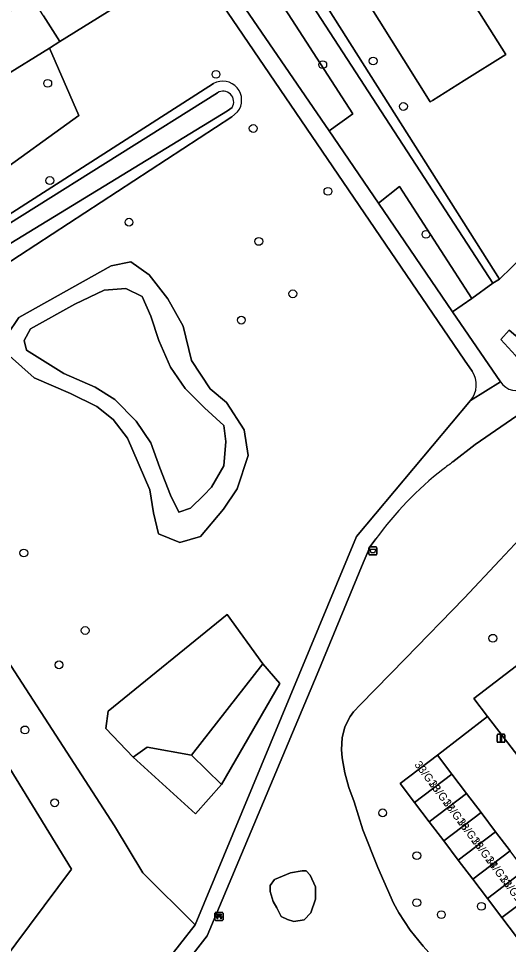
# Model space of a CAD drawing. Extents: x 159352 to 160617, y 385888 to 387323.
# Drawn here: x 159767.7 to 159828.8, y 386956.8 to 387072.4 of the extents above; entities that cross this region are included whole.
import ezdxf

# ---------------------------------------------------------------- set-up
doc = ezdxf.new("R2010")
doc.units = 0
for name, color, linetype in [('IMGEO_Afvalbak', 7, 'Continuous'), ('IMGEO_Bank', 7, 'Continuous'), ('IMGEO_Boom', 7, 'Continuous'), ('IMGEO_Erf', 7, 'Continuous'), ('IMGEO_Grasland_overig', 7, 'Continuous'), ('IMGEO_Groenvoorziening', 7, 'Continuous'), ('IMGEO_Lichtmast', 7, 'Continuous'), ('IMGEO_Pand', 7, 'Continuous'), ('IMGEO_Pand_nummerreeks', 7, 'Continuous'), ('IMGEO_Rijbaan_lokaal_open', 7, 'Continuous'), ('IMGEO_Voetpad_halfverhard', 7, 'Continuous')]:
    doc.layers.add(name, color=color, linetype=linetype)

msp = doc.modelspace()

# ---------------------------------------------------------------- linework, layer by layer
at = {"layer": 'IMGEO_Afvalbak'}
for p, q in [((159811.42, 387005.52), (159811.42, 387006.32)), ((159811.42, 387006.32), (159811.42, 387005.52)), ((159811.52, 387006.42), (159812.31, 387006.42)), ((159812.31, 387006.42), (159811.52, 387006.42)), ((159812.41, 387006.32), (159812.41, 387005.52)), ((159812.41, 387005.52), (159812.41, 387006.32)), ((159812.31, 387005.42), (159811.52, 387005.42)), ((159811.52, 387005.42), (159812.31, 387005.42))]:
    msp.add_line(p, q, dxfattribs=at)
msp.add_lwpolyline([(159811.56, 387006.13), (159812.27, 387006.13), (159812.12, 387005.66), (159811.71, 387005.66), (159811.56, 387006.13)], dxfattribs=at)
for centre, start, end in [((159811.52, 387006.32), 90, 180), ((159811.52, 387006.32), 90, 180), ((159811.52, 387005.52), 180, 270), ((159811.52, 387005.52), 180, 270), ((159812.31, 387006.32), 0, 90), ((159812.31, 387006.32), 360, 90), ((159812.31, 387005.52), 270, 0), ((159812.31, 387005.52), 270, 0)]:
    msp.add_arc(centre, 0.1, start, end, dxfattribs=at)
at = {"layer": 'IMGEO_Bank'}
for p, q in [((159792.2, 386959.84), (159792.2, 386960.68)), ((159792.2, 386960.68), (159792.2, 386959.84)), ((159792.28, 386960.76), (159793.12, 386960.76)), ((159793.12, 386960.76), (159792.28, 386960.76)), ((159792.51, 386960.27), (159792.51, 386960.38)), ((159792.84, 386960.38), (159792.56, 386960.38)), ((159792.56, 386960.38), (159792.56, 386960.27)), ((159792.85, 386960.27), (159792.85, 386960.38)), ((159792.89, 386960.38), (159792.89, 386960.27)), ((159793.2, 386960.69), (159793.2, 386959.85)), ((159793.2, 386959.85), (159793.2, 386960.69)), ((159793.13, 386959.77), (159792.29, 386959.77)), ((159792.29, 386959.77), (159793.13, 386959.77)), ((159792.9, 386960.16), (159792.51, 386960.16)), ((159792.56, 386960.27), (159792.84, 386960.27))]:
    msp.add_line(p, q, dxfattribs=at)
for points in [[(159792.51, 386960.38), (159792.42, 386960.38), (159792.42, 386960.54), (159792.98, 386960.54), (159792.98, 386960.38), (159792.9, 386960.38)], [(159792.45, 386960.16), (159792.31, 386960.16), (159792.42, 386960.27), (159792.51, 386960.27)], [(159792.5, 386960.16), (159792.5, 386959.95), (159792.46, 386959.95), (159792.46, 386960.16)], [(159792.9, 386960.27), (159792.98, 386960.27), (159793.1, 386960.16), (159792.96, 386960.16)], [(159792.95, 386960.16), (159792.95, 386959.95), (159792.91, 386959.95), (159792.91, 386960.16)]]:
    msp.add_lwpolyline(points, dxfattribs=at)
for centre, radius, start, end in [((159792.28, 386960.69), 0.0779, 92.4484, 184.2845), ((159792.28, 386960.69), 0.0779, 92.4484, 184.2845), ((159792.51, 386960.38), 0.00671, 2.8957, 87.1043), ((159792.56, 386960.38), 0.00671, 92.8957, 177.1043), ((159792.84, 386960.38), 0.00671, 2.8957, 87.1043), ((159792.9, 386960.38), 0.00671, 92.8957, 177.1043), ((159793.12, 386960.69), 0.0779, 2.4484, 94.2845), ((159793.12, 386960.69), 0.0779, 2.4484, 94.2845), ((159792.28, 386959.84), 0.0779, 182.4484, 274.2845), ((159792.28, 386959.84), 0.0779, 182.4484, 274.2845), ((159792.45, 386960.16), 0.00671, 2.8957, 87.1043), ((159792.51, 386960.16), 0.00671, 92.8957, 177.1043), ((159792.51, 386960.27), 0.00671, 272.8957, 357.1043), ((159792.56, 386960.27), 0.00671, 182.8957, 267.1043), ((159792.84, 386960.27), 0.00671, 272.8957, 357.1043), ((159792.9, 386960.27), 0.00671, 182.8957, 267.1043), ((159792.9, 386960.16), 0.00671, 2.8957, 87.1043), ((159792.96, 386960.16), 0.00671, 92.8957, 177.1043), ((159793.12, 386959.84), 0.0779, 272.4484, 4.2845), ((159793.12, 386959.84), 0.0779, 272.4484, 4.2845)]:
    msp.add_arc(centre, radius, start, end, dxfattribs=at)
at = {"layer": 'IMGEO_Boom'}
for centre in [(159805.65, 387066.66), (159811.94, 387067.11), (159792.33, 387065.45), (159771.32, 387064.32), (159815.73, 387061.44), (159796.97, 387058.69), (159771.58, 387052.18), (159806.3, 387050.84), (159781.47, 387046.98), (159797.67, 387044.58), (159818.54, 387045.46), (159801.92, 387038.04), (159795.49, 387034.75), (159768.33, 387005.66), (159775.99, 386995.98), (159826.89, 386995.01), (159772.73, 386991.69), (159768.47, 386983.56), (159772.18, 386974.46), (159813.14, 386973.2), (159817.4, 386967.86), (159817.39, 386961.98), (159825.46, 386961.52), (159820.46, 386960.49)]:
    msp.add_circle(centre, 0.489, dxfattribs=at)
at = {"layer": 'IMGEO_Erf'}
for points in [[(159879.32, 387105.58), (159866.36, 387126.16), (159864.82, 387128.6), (159847.74, 387155.71), (159826.5, 387142.45), (159820.91, 387138.96), (159811.57, 387133.12), (159780.92, 387113.84), (159789.34, 387100.54), (159827.73, 387039.88), (159829.24, 387041.36), (159833.7, 387045.72), (159842.37, 387054.08), (159847.99, 387061.23), (159850.21, 387064.04), (159863.44, 387082.76), (159863.21, 387083.12)], [(159838.21, 387093.04), (159828.99, 387087.26), (159833.3, 387080.38), (159824.24, 387074.71), (159828.5, 387067.91), (159823.32, 387064.67), (159819.34, 387062.17), (159819.08, 387062.01), (159793.39, 387103.03), (159793.23, 387103.27), (159802.47, 387109.05), (159799.55, 387113.71), (159811.09, 387120.94), (159816.87, 387111.72), (159823.79, 387116.06), (159826.45, 387111.82)]]:
    msp.add_lwpolyline(points, close=True, dxfattribs=at)
msp.add_lwpolyline([(159770.79, 387072.77), (159772.84, 387069.55), (159782.56, 387075.64)], dxfattribs=at)
at = {"layer": 'IMGEO_Grasland_overig'}
msp.add_lwpolyline([(159831.89, 387031.22), (159830.38, 387032.32), (159829.74, 387032.79), (159828.91, 387033.49), (159827.89, 387032.33), (159829.72, 387030.31), (159831.27, 387029.13), (159832.81, 387028.45), (159833.49, 387028.36), (159833.99, 387028.5), (159834.67, 387029.17), (159837.26, 387032.88), (159836.69, 387033.25), (159834.51, 387030.29), (159834.03, 387029.64), (159833.39, 387030.11)], close=True, dxfattribs=at)
at = {"layer": 'IMGEO_Groenvoorziening'}
for points in [[(159826.88, 387039.35), (159827.73, 387039.88), (159789.34, 387100.54), (159780.92, 387113.84), (159779.23, 387112.78)], [(159792.11, 387087.34), (159777.93, 387111.96), (159777.85, 387111.9), (159777.77, 387111.83), (159777.7, 387111.75), (159777.63, 387111.66), (159777.57, 387111.57), (159777.52, 387111.48), (159777.48, 387111.38), (159777.45, 387111.28), (159777.43, 387111.17), (159777.41, 387111.07), (159777.41, 387110.96), (159777.42, 387110.85), (159777.43, 387110.74), (159777.43, 387110.72), (159784.25, 387095.24), (159788.72, 387086.98), (159794.03, 387076.58), (159806.44, 387058.39), (159809.4, 387060.52), (159795.1, 387082.7)], [(159779.23, 387112.78), (159778.38, 387112.25), (159777.93, 387111.96), (159792.11, 387087.34), (159795.1, 387082.7), (159809.4, 387060.52), (159806.44, 387058.39), (159812.62, 387049.34), (159815.24, 387051.44), (159824.25, 387037.47), (159826.88, 387039.35)], [(159815.24, 387051.44), (159812.62, 387049.34), (159821.87, 387035.78), (159824.25, 387037.47)], [(159791.75, 387013.9), (159793.29, 387016.55), (159793.56, 387019.57), (159793.3, 387021.58), (159790.91, 387023.8), (159788.48, 387026.19), (159786.66, 387028.88), (159785.17, 387032.2), (159784.17, 387035.23), (159783.12, 387037.69), (159781.08, 387038.69), (159778.36, 387038.48), (159774.72, 387036.76), (159769.17, 387033.64), (159768.37, 387032.19), (159768.67, 387030.99), (159773.31, 387028.07), (159777.26, 387026.37), (159779.71, 387024.85), (159782.36, 387022.11), (159784.2, 387019.43), (159785.33, 387016.29), (159786.66, 387012.89), (159787.7, 387010.74), (159789.15, 387011.28), (159790.8, 387012.87)], [(159791.75, 387013.9), (159790.8, 387012.87), (159789.15, 387011.28), (159787.7, 387010.74), (159786.66, 387012.89), (159785.33, 387016.29), (159784.2, 387019.43), (159782.36, 387022.11), (159779.71, 387024.85), (159777.26, 387026.37), (159773.31, 387028.07), (159768.67, 387030.99), (159768.37, 387032.19), (159769.17, 387033.64), (159774.72, 387036.76), (159778.36, 387038.48), (159781.08, 387038.69), (159783.12, 387037.69), (159784.17, 387035.23), (159785.17, 387032.2), (159786.66, 387028.88), (159788.48, 387026.19), (159790.91, 387023.8), (159793.3, 387021.58), (159793.56, 387019.57), (159793.29, 387016.55)], [(159836.53, 387034.37), (159837.17, 387033.9), (159836.69, 387033.25), (159837.26, 387032.88), (159834.67, 387029.17), (159833.99, 387028.5), (159833.49, 387028.36), (159832.81, 387028.45), (159831.27, 387029.13), (159829.72, 387030.31), (159827.89, 387032.33), (159828.91, 387033.49), (159829.74, 387032.79), (159830.22, 387033.44), (159832.43, 387036.43), (159832.91, 387037.07), (159833.55, 387036.59)], [(159798.17, 386991.81), (159793.74, 386997.97), (159778.87, 386985.89), (159778.59, 386983.73), (159782, 386980.17), (159783.72, 386981.4), (159789.28, 386980.41)], [(159793.74, 386997.97), (159798.17, 386991.81), (159800.31, 386989.35), (159793, 386976.73), (159789.75, 386973.06), (159782, 386980.17), (159778.59, 386983.73), (159778.87, 386985.89)], [(159800.31, 386989.35), (159798.17, 386991.81), (159789.28, 386980.41), (159793, 386976.73)], [(159793, 386976.73), (159789.28, 386980.41), (159783.72, 386981.4), (159782, 386980.17), (159789.75, 386973.06)], [(159802.04, 386959.62), (159803.32, 386959.82), (159804.18, 386960.72), (159804.73, 386962.43), (159804.73, 386963.96), (159804.1, 386965.4), (159803.6, 386965.95), (159803.09, 386965.95), (159801.61, 386965.71), (159799.62, 386964.89), (159799.07, 386964.11), (159799.07, 386963.37), (159799.46, 386962.12), (159799.93, 386961.34), (159800.47, 386960.25), (159801.26, 386959.86)], [(159802.04, 386959.62), (159801.26, 386959.86), (159800.47, 386960.25), (159799.93, 386961.34), (159799.46, 386962.12), (159799.07, 386963.37), (159799.07, 386964.11), (159799.62, 386964.89), (159801.61, 386965.71), (159803.09, 386965.95), (159803.6, 386965.95), (159804.1, 386965.4), (159804.73, 386963.96), (159804.73, 386962.43), (159804.18, 386960.72), (159803.32, 386959.82)]]:
    msp.add_lwpolyline(points, close=True, dxfattribs=at)
for points in [[(159782.56, 387075.64), (159772.84, 387069.55), (159771.53, 387068.73), (159775.22, 387060.3), (159753.28, 387044.5), (159751.38, 387045.02), (159737.91, 387036.95), (159738.54, 387036.22), (159761.22, 387000), (159779.65, 386971.57), (159783.19, 386965.7), (159789.71, 386959.22), (159809.87, 387007.71), (159824.09, 387024.69)], [(159824.29, 387028.38), (159823.36, 387029.76), (159792.41, 387075.2)], [(159753.28, 387044.5), (159775.22, 387060.3), (159771.53, 387068.73), (159765.77, 387065.12)], [(159792.02, 387064.32), (159755.43, 387040.86), (159754.77, 387040.01), (159754.42, 387038.52), (159754.84, 387037.49), (159756.47, 387037.15), (159761.51, 387039.88), (159763.67, 387040.16), (159794.29, 387060.14)], [(159795.02, 387060.76), (159794.29, 387060.14), (159763.67, 387040.16), (159761.51, 387039.88), (159756.47, 387037.15), (159754.84, 387037.49), (159754.42, 387038.52), (159754.77, 387040.01), (159755.43, 387040.86), (159792.02, 387064.32)], [(159793.78, 387060.9), (159761.22, 387041.03), (159756.49, 387038.26), (159755.43, 387038.37), (159755.9, 387040.17), (159792.51, 387063.15)], [(159792.51, 387063.15), (159755.9, 387040.17), (159755.43, 387038.37), (159756.49, 387038.26), (159761.22, 387041.03), (159793.78, 387060.9)], [(159794.35, 387061.31), (159793.78, 387060.9)], [(159793.78, 387060.9), (159794.35, 387061.31)], [(159794.29, 387060.14), (159795.02, 387060.76)], [(159766.54, 387030.29), (159769.63, 387027.54), (159774.17, 387025.6), (159777.44, 387023.96), (159779.47, 387022.35), (159781.27, 387020.01), (159784.05, 387013.56), (159784.52, 387010.67), (159785.16, 387008.07), (159787.79, 387006.98), (159790.38, 387007.71), (159793.25, 387011.13), (159794.98, 387013.68), (159796.35, 387017.85), (159795.83, 387021.03), (159793.64, 387024.46), (159791.58, 387026.18), (159789.28, 387029.71), (159788.22, 387034.01), (159786.33, 387037.39), (159783.98, 387040.4), (159781.69, 387042.04), (159779.22, 387041.53), (159767.71, 387035.06), (159766.27, 387032.92)], [(159766.27, 387032.92), (159767.71, 387035.06), (159779.22, 387041.53), (159781.69, 387042.04), (159783.98, 387040.4), (159786.33, 387037.39), (159788.22, 387034.01), (159789.28, 387029.71), (159791.58, 387026.18), (159793.64, 387024.46), (159795.83, 387021.03), (159796.35, 387017.85), (159794.98, 387013.68), (159793.25, 387011.13), (159790.38, 387007.71), (159787.79, 387006.98), (159785.16, 387008.07), (159784.52, 387010.67), (159784.05, 387013.56), (159781.27, 387020.01), (159779.47, 387022.35), (159777.44, 387023.96), (159774.17, 387025.6), (159769.63, 387027.54), (159766.54, 387030.29)], [(159829.24, 387041.36), (159827.73, 387039.88), (159826.88, 387039.35), (159824.25, 387037.47), (159821.87, 387035.78), (159827.84, 387027.03)], [(159831.76, 387024.09), (159824.7, 387019.21), (159821.9, 387017.04)], [(159702.17, 386888.79), (159693.7, 386883.4), (159698.12, 386874.8), (159698.21, 386874.87), (159695.06, 386881.09), (159715.21, 386896.32), (159718.76, 386891.73), (159774.3, 386966.18), (159753.51, 387000), (159746.02, 387011.79), (159738.49, 387007.02)], [(159833.39, 387010.75), (159827.78, 387004.76), (159823.32, 387000), (159815.94, 386992.45), (159810.35, 386986.74), (159809.48, 386985.83), (159809.07, 386985.24), (159808.42, 386983.95), (159808.07, 386982.56), (159808, 386981.12), (159808.08, 386980.09), (159808.39, 386978.2), (159808.89, 386976.35), (159809.58, 386974.56), (159810.64, 386971.08), (159812.55, 386966.38), (159814.5, 386961.92), (159815.16, 386960.7), (159816.56, 386958.53), (159818.18, 386956.53), (159819.62, 386954.98), (159824.99, 386949.95), (159830.43, 386946.79)], [(159815.16, 386960.7), (159814.5, 386961.92), (159812.55, 386966.38), (159810.64, 386971.08), (159809.58, 386974.56), (159808.89, 386976.35), (159808.39, 386978.2), (159808.08, 386980.09), (159808, 386981.12), (159808.07, 386982.56), (159808.42, 386983.95), (159809.07, 386985.24), (159809.48, 386985.83), (159810.35, 386986.74), (159815.94, 386992.45), (159823.32, 387000), (159827.78, 387004.76), (159833.39, 387010.75)], [(159812.3, 387007.41), (159811.56, 387006.47), (159810.68, 387004.43), (159804.94, 386990.51), (159791.23, 386957.83), (159786.99, 386952.39), (159757.69, 386914.02), (159739.85, 386891.19), (159738.43, 386889.37), (159738.66, 386889.09), (159745.02, 386881.34), (159791.26, 386916.77), (159793.46, 386918.46), (159826.25, 386943.6), (159830.43, 386946.79), (159824.99, 386949.95), (159819.62, 386954.98), (159818.18, 386956.53), (159816.56, 386958.53), (159815.16, 386960.7)], [(159753.51, 387000), (159774.3, 386966.18), (159718.76, 386891.73)], [(159785.83, 386954.23), (159789.71, 386959.22), (159783.19, 386965.7), (159779.65, 386971.57), (159761.22, 387000)], [(159829.84, 386957.72), (159828.03, 386960.11), (159826.21, 386962.51), (159824.39, 386964.9), (159822.57, 386967.3), (159820.75, 386969.7), (159818.94, 386972.09), (159817.12, 386974.49), (159815.3, 386976.88), (159819.96, 386980.41), (159826.24, 386985.24), (159824.53, 386987.47), (159840.89, 387000)]]:
    msp.add_lwpolyline(points, dxfattribs=at)
for centre, radius, start, end in [((159793.16, 387062.23), 2.37, 321.6262, 118.6787), ((159793.16, 387062.23), 2.37, 321.6262, 118.6787), ((159793.2, 387062.01), 1.34, 328.6772, 121.5096), ((159793.2, 387062.01), 1.34, 328.6772, 121.5096), ((159821.82, 387026.66), 3.01, 319.069, 34.7245), ((159829.84, 387028.32), 2.38, 212.8192, 302.3012), ((159846.81, 386982.61), 42.5, 127.985, 144.2937), ((159846.88, 386982.54), 42.59, 125.9047, 127.9971)]:
    msp.add_arc(centre, radius, start, end, dxfattribs=at)
at = {"layer": 'IMGEO_Lichtmast'}
for p, q in [((159827.41, 386982.12), (159827.41, 386982.92)), ((159827.41, 386982.92), (159827.41, 386982.12)), ((159827.51, 386983.02), (159828.3, 386983.02)), ((159828.3, 386983.02), (159827.51, 386983.02)), ((159828.4, 386982.92), (159828.4, 386982.12)), ((159828.4, 386982.12), (159828.4, 386982.92)), ((159828.3, 386982.02), (159827.51, 386982.02)), ((159827.51, 386982.02), (159828.3, 386982.02))]:
    msp.add_line(p, q, dxfattribs=at)
msp.add_lwpolyline([(159827.83, 386982.9), (159827.98, 386982.9), (159827.98, 386982.15), (159827.83, 386982.15), (159827.83, 386982.9)], dxfattribs=at)
for centre, start, end in [((159827.51, 386982.92), 90, 180), ((159827.51, 386982.92), 90, 180), ((159828.3, 386982.92), 0, 90), ((159828.3, 386982.92), 360, 90), ((159827.51, 386982.12), 180, 270), ((159827.51, 386982.12), 180, 270), ((159828.3, 386982.12), 270, 0), ((159828.3, 386982.12), 270, 0)]:
    msp.add_arc(centre, 0.1, start, end, dxfattribs=at)
at = {"layer": 'IMGEO_Pand'}
for points in [[(159838.21, 387093.04), (159826.45, 387111.82), (159823.79, 387116.06), (159816.87, 387111.72), (159811.09, 387120.94), (159799.55, 387113.71), (159802.47, 387109.05), (159793.23, 387103.27), (159793.39, 387103.03), (159819.08, 387062.01), (159819.34, 387062.17), (159823.32, 387064.67), (159828.5, 387067.91), (159824.24, 387074.71), (159833.3, 387080.38), (159828.99, 387087.26)], [(159772.84, 387069.55), (159770.79, 387072.77), (159769.34, 387075.06), (159762.26, 387070.65), (159759, 387068.61), (159760.47, 387066.26), (159762.48, 387063.06), (159765.77, 387065.12), (159771.53, 387068.73)], [(159845.52, 386995.48), (159846.7, 386996.38), (159847.65, 386995.14), (159850.71, 386997.48), (159852.08, 386998.53), (159850.96, 387000), (159849.84, 387001.46), (159847.93, 387000), (159846.26, 386998.72), (159845.28, 387000), (159843.66, 387002.12), (159840.89, 387000), (159824.53, 386987.47), (159826.24, 386985.24), (159830.99, 386979.03), (159832.91, 386980.5), (159830.41, 386983.77), (159838.45, 386989.93), (159869.99, 386948.76), (159874.04, 386943.46), (159874.09, 386943.5), (159881.18, 386948.92)], [(159815.3, 386976.88), (159817.12, 386974.49), (159821.77, 386978.02), (159819.96, 386980.41)], [(159818.94, 386972.09), (159823.59, 386975.62), (159821.77, 386978.02), (159817.12, 386974.49)], [(159820.75, 386969.7), (159825.41, 386973.23), (159823.59, 386975.62), (159818.94, 386972.09)], [(159822.57, 386967.3), (159827.23, 386970.83), (159825.41, 386973.23), (159820.75, 386969.7)], [(159824.39, 386964.9), (159829.05, 386968.44), (159827.23, 386970.83), (159822.57, 386967.3)], [(159826.21, 386962.51), (159830.86, 386966.04), (159829.05, 386968.44), (159824.39, 386964.9)], [(159828.03, 386960.11), (159832.68, 386963.64), (159830.86, 386966.04), (159826.21, 386962.51)], [(159829.84, 386957.72), (159834.5, 386961.25), (159832.68, 386963.64), (159828.03, 386960.11)]]:
    msp.add_lwpolyline(points, close=True, dxfattribs=at)
at = {"layer": 'IMGEO_Rijbaan_lokaal_open'}
msp.add_lwpolyline([(159830.99, 386979.03), (159826.24, 386985.24), (159819.96, 386980.41), (159821.77, 386978.02), (159823.59, 386975.62), (159825.41, 386973.23), (159827.23, 386970.83), (159829.05, 386968.44)], dxfattribs=at)
at = {"layer": 'IMGEO_Voetpad_halfverhard'}
for points in [[(159821.87, 387035.78), (159812.62, 387049.34), (159806.44, 387058.39), (159794.03, 387076.58)], [(159792.41, 387075.2), (159823.36, 387029.76), (159824.29, 387028.38)], [(159824.09, 387024.69), (159827.84, 387027.03), (159821.87, 387035.78)], [(159827.84, 387027.03), (159824.09, 387024.69), (159809.87, 387007.71), (159789.71, 386959.22), (159785.83, 386954.23), (159778.64, 386944.38), (159771.45, 386935.11), (159732.83, 386885.27)], [(159821.9, 387017.04), (159824.7, 387019.21), (159831.76, 387024.09), (159832.38, 387024.53), (159831.11, 387026.31)], [(159786.99, 386952.39), (159791.23, 386957.83), (159804.94, 386990.51), (159810.68, 387004.43), (159811.56, 387006.47), (159812.3, 387007.41)]]:
    msp.add_lwpolyline(points, dxfattribs=at)
for centre, radius, start, end in [((159821.82, 387026.66), 3.01, 319.069, 34.7245), ((159829.84, 387028.32), 2.38, 212.8192, 302.3012), ((159846.81, 386982.61), 42.5, 127.985, 144.2937), ((159846.88, 386982.54), 42.59, 125.9047, 127.9971)]:
    msp.add_arc(centre, radius, start, end, dxfattribs=at)

# ---------------------------------------------------------------- texts
at = {"layer": 'IMGEO_Pand_nummerreeks'}
for s, p in [('33/G18', (159817.05, 386979.22)), ('33/G17', (159818.83, 386976.84)), ('33/G16', (159820.6, 386974.46)), ('33/G15', (159822.38, 386972.08)), ('33/G14', (159824.15, 386969.7)), ('33/G13', (159825.93, 386967.32)), ('33/G12', (159827.7, 386964.94))]:
    msp.add_text(s, height=1, rotation=306.7068, dxfattribs=at).set_placement(p)

doc.saveas('drawing.dxf')
